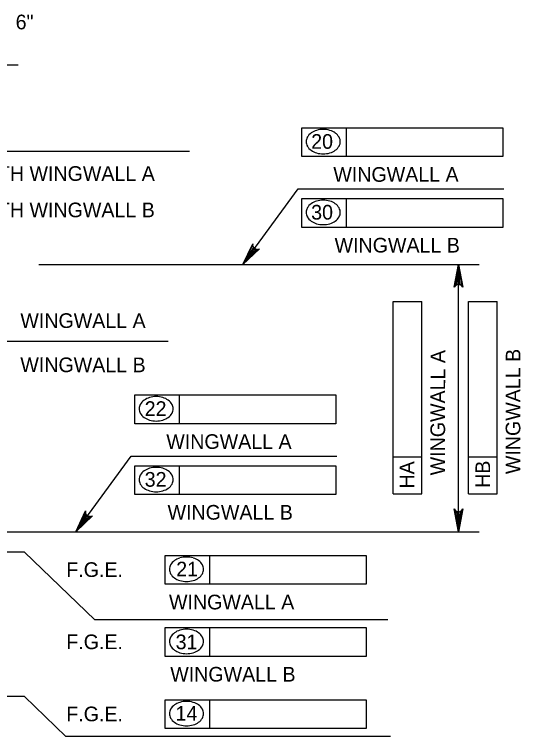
# Model space of a CAD drawing. Extents: x 638304 to 640306, y 296653 to 298435.
# Drawn here: x 638938.9 to 639042.4, y 296758.7 to 296906.4 of the extents above; entities that cross this region are included whole.
import ezdxf

# ---------------------------------------------------------------- set-up
doc = ezdxf.new("R2010")
doc.units = 0
doc.layers.add('Level 5', color=7, linetype='Continuous')

msp = doc.modelspace()

# ---------------------------------------------------------------- linework, layer by layer
at = {"layer": 'Level 5'}
for p, q in [((638933.79, 296896.1), (638939.68, 296896.1)), ((638997.69, 296877.31), (638997.69, 296883.2)), ((638997.69, 296883.2), (639038.82, 296883.2)), ((639006.85, 296877.31), (639006.85, 296883.2)), ((639038.82, 296883.2), (639038.82, 296877.31)), ((638881.18, 296878.45), (638974.68, 296878.45)), ((639038.82, 296877.31), (638997.69, 296877.31)), ((638997.69, 296868.73), (639038.82, 296868.73)), ((638997.69, 296862.84), (638997.69, 296868.73)), ((639006.85, 296862.84), (639006.85, 296868.73)), ((639038.82, 296868.73), (639038.82, 296862.84)), ((639038.82, 296862.84), (638997.69, 296862.84)), ((638943.86, 296855.23), (639033.98, 296855.23)), ((639029.73, 296800.58), (639029.73, 296855.23)), ((639016.35, 296808.35), (639016.35, 296847.65)), ((639016.35, 296847.65), (639022.25, 296847.65)), ((639022.25, 296808.35), (639022.25, 296847.65)), ((639031.75, 296847.65), (639037.64, 296847.65)), ((639031.75, 296808.35), (639031.75, 296847.65)), ((639037.64, 296808.35), (639037.64, 296847.65)), ((638970.34, 296839.47), (638895.65, 296839.47)), ((638963.52, 296828.56), (639004.65, 296828.56)), ((638963.52, 296822.66), (638963.52, 296828.56)), ((638972.67, 296822.66), (638972.67, 296828.56)), ((639004.65, 296828.56), (639004.65, 296822.66)), ((639004.65, 296822.66), (638963.52, 296822.66)), ((639016.35, 296815.9), (639022.25, 296815.9)), ((639031.75, 296815.9), (639037.64, 296815.9)), ((638963.52, 296814.09), (639004.65, 296814.09)), ((638963.52, 296808.19), (638963.52, 296814.09)), ((638972.67, 296808.19), (638972.67, 296814.09)), ((639004.65, 296814.09), (639004.65, 296808.19)), ((639004.65, 296808.19), (638963.52, 296808.19)), ((639016.35, 296808.35), (639022.25, 296808.35)), ((639031.75, 296808.35), (639037.64, 296808.35)), ((638932.72, 296800.58), (639033.98, 296800.58)), ((638940.93, 296796.4), (638932.66, 296796.4)), ((638940.93, 296796.4), (638955.32, 296782.53)), ((638969.73, 296795.74), (639010.86, 296795.74)), ((638969.73, 296789.85), (638969.73, 296795.74)), ((638978.88, 296789.85), (638978.88, 296795.74)), ((639010.86, 296795.74), (639010.86, 296789.85)), ((639010.86, 296789.85), (638969.73, 296789.85)), ((639015.28, 296782.53), (638955.32, 296782.53)), ((638969.73, 296780.97), (639010.86, 296780.97)), ((638969.73, 296775.08), (638969.73, 296780.97)), ((638978.88, 296775.08), (638978.88, 296780.97)), ((639010.86, 296780.97), (639010.86, 296775.08)), ((639010.86, 296775.08), (638969.73, 296775.08)), ((638940.93, 296766.88), (638845.53, 296766.88)), ((638940.93, 296766.88), (638949.43, 296758.68)), ((638969.73, 296766.22), (639010.86, 296766.22)), ((638969.73, 296760.33), (638969.73, 296766.22)), ((638978.88, 296760.33), (638978.88, 296766.22)), ((639010.86, 296766.22), (639010.86, 296760.33)), ((639010.86, 296760.33), (638969.73, 296760.33)), ((639015.81, 296758.68), (638949.43, 296758.68))]:
    msp.add_line(p, q, dxfattribs=at)
for points in [[(638985.59, 296855.23), (638996.91, 296870.69), (639039.02, 296870.69)], [(638985.59, 296855.23), (638987.63, 296859.49), (638987.62, 296859.06), (638987.77, 296858.73), (638987.99, 296858.5), (638988.27, 296858.36), (638988.63, 296858.32), (638989.04, 296858.46), (638985.59, 296855.23), (638988.63, 296858.32), (638988.27, 296858.36), (638985.59, 296855.23), (638987.99, 296858.5), (638987.77, 296858.73), (638985.59, 296855.23), (638987.62, 296859.06)], [(639029.73, 296855.23), (639030.6, 296850.57), (639030.36, 296850.93), (639030.04, 296851.12), (639029.73, 296851.17), (639029.42, 296851.12), (639029.11, 296850.93), (639028.86, 296850.57), (639029.73, 296855.23), (639029.11, 296850.93), (639029.42, 296851.12), (639029.73, 296855.23), (639029.73, 296851.17), (639030.04, 296851.12), (639029.73, 296855.23), (639030.36, 296850.93)], [(638951.42, 296800.58), (638962.74, 296816.04), (639004.85, 296816.04)], [(638951.42, 296800.58), (638953.46, 296804.85), (638953.45, 296804.41), (638953.59, 296804.08), (638953.81, 296803.85), (638954.1, 296803.71), (638954.46, 296803.68), (638954.87, 296803.82), (638951.42, 296800.58), (638954.46, 296803.68), (638954.1, 296803.71), (638951.42, 296800.58), (638953.81, 296803.85), (638953.59, 296804.08), (638951.42, 296800.58), (638953.45, 296804.41)], [(639029.73, 296800.58), (639028.86, 296805.23), (639029.11, 296804.88), (639029.42, 296804.69), (639029.73, 296804.64), (639030.04, 296804.69), (639030.36, 296804.88), (639030.6, 296805.23), (639029.73, 296800.58), (639030.36, 296804.88), (639030.04, 296804.69), (639029.73, 296800.58), (639029.73, 296804.64), (639029.42, 296804.69), (639029.73, 296800.58), (639029.11, 296804.88)]]:
    msp.add_lwpolyline(points, dxfattribs=at)
for points in [[(638985.59, 296855.23), (638987.53, 296857.46), (638987.13, 296857.75)], [(639029.26, 296852.4), (639030.2, 296852.4), (639029.73, 296855.23)], [(638951.42, 296800.58), (638953.36, 296802.82), (638952.96, 296803.1)], [(639029.26, 296803.41), (639030.2, 296803.41), (639029.73, 296800.58)]]:
    msp.add_lwpolyline(points, close=True, dxfattribs=at)
for centre, radius, start, end in [((639001.72, 296879.17), 3.65, 106.5358, 125.6316), ((639002.06, 296878.01), 4.86, 90, 106.5358), ((639002.06, 296878.01), 4.86, 73.4642, 90), ((639002.41, 296879.17), 3.65, 54.3684, 73.4642), ((639000.39, 296880.36), 1.82, 149.9767, 180), ((639001.19, 296879.9), 2.75, 125.6316, 149.9767), ((639002.93, 296879.9), 2.75, 30.0233, 54.3684), ((639003.74, 296880.36), 1.82, 0, 30.0233), ((639000.39, 296880.36), 1.82, 180, 210.0233), ((639003.74, 296880.36), 1.82, 329.9767, 0), ((639001.19, 296880.83), 2.75, 210.0233, 234.3684), ((639001.72, 296881.56), 3.65, 234.3684, 253.4642), ((639002.41, 296881.56), 3.65, 286.5358, 305.6316), ((639002.93, 296880.83), 2.75, 305.6316, 329.9767), ((639002.06, 296882.72), 4.86, 253.4642, 270), ((639002.06, 296882.72), 4.86, 270, 286.5358), ((639001.72, 296864.7), 3.65, 106.5358, 125.6316), ((639002.06, 296863.54), 4.86, 90, 106.5358), ((639002.06, 296863.54), 4.86, 73.4642, 90), ((639002.41, 296864.7), 3.65, 54.3684, 73.4642), ((639000.39, 296865.89), 1.82, 149.9767, 180), ((639001.19, 296865.43), 2.75, 125.6316, 149.9767), ((639002.93, 296865.43), 2.75, 30.0233, 54.3684), ((639003.74, 296865.89), 1.82, 0, 30.0233), ((639000.39, 296865.89), 1.82, 180, 210.0233), ((639001.19, 296866.36), 2.75, 210.0233, 234.3684), ((639002.93, 296866.36), 2.75, 305.6316, 329.9767), ((639003.74, 296865.89), 1.82, 329.9767, 0), ((639001.72, 296867.09), 3.65, 234.3684, 253.4642), ((639002.06, 296868.25), 4.86, 253.4642, 270), ((639002.06, 296868.25), 4.86, 270, 286.5358), ((639002.41, 296867.09), 3.65, 286.5358, 305.6316), ((638967.55, 296824.52), 3.65, 106.5358, 125.6316), ((638967.89, 296823.36), 4.86, 90, 106.5358), ((638967.89, 296823.36), 4.86, 73.4642, 90), ((638968.23, 296824.52), 3.65, 54.3684, 73.4642), ((638966.22, 296825.72), 1.82, 149.9767, 180), ((638967.02, 296825.26), 2.75, 125.6316, 149.9767), ((638968.76, 296825.26), 2.75, 30.0233, 54.3684), ((638969.56, 296825.72), 1.82, 0, 30.0233), ((638966.22, 296825.72), 1.82, 180, 210.0233), ((638969.56, 296825.72), 1.82, 329.9767, 0), ((638967.02, 296826.18), 2.75, 210.0233, 234.3684), ((638967.55, 296826.92), 3.65, 234.3684, 253.4642), ((638968.23, 296826.92), 3.65, 286.5358, 305.6316), ((638968.76, 296826.18), 2.75, 305.6316, 329.9767), ((638967.89, 296828.08), 4.86, 253.4642, 270), ((638967.89, 296828.08), 4.86, 270, 286.5358), ((638967.55, 296810.05), 3.65, 106.5358, 125.6316), ((638967.89, 296808.89), 4.86, 90, 106.5358), ((638967.89, 296808.89), 4.86, 73.4642, 90), ((638968.23, 296810.05), 3.65, 54.3684, 73.4642), ((638966.22, 296811.25), 1.82, 149.9767, 180), ((638967.02, 296810.78), 2.75, 125.6316, 149.9767), ((638968.76, 296810.78), 2.75, 30.0233, 54.3684), ((638969.56, 296811.25), 1.82, 0, 30.0233), ((638966.22, 296811.25), 1.82, 180, 210.0233), ((638967.02, 296811.71), 2.75, 210.0233, 234.3684), ((638968.76, 296811.71), 2.75, 305.6316, 329.9767), ((638969.56, 296811.25), 1.82, 329.9767, 0), ((638967.55, 296812.45), 3.65, 234.3684, 253.4642), ((638967.89, 296813.6), 4.86, 253.4642, 270), ((638967.89, 296813.6), 4.86, 270, 286.5358), ((638968.23, 296812.45), 3.65, 286.5358, 305.6316), ((638974.1, 296790.55), 4.86, 90, 106.5358), ((638974.1, 296790.55), 4.86, 73.4642, 90), ((638973.23, 296792.44), 2.75, 125.6316, 149.9767), ((638973.75, 296791.7), 3.65, 106.5358, 125.6316), ((638974.44, 296791.7), 3.65, 54.3684, 73.4642), ((638974.97, 296792.44), 2.75, 30.0233, 54.3684), ((638972.42, 296792.9), 1.82, 149.9767, 180), ((638972.42, 296792.9), 1.82, 180, 210.0233), ((638975.77, 296792.9), 1.82, 0, 30.0233), ((638975.77, 296792.9), 1.82, 329.9767, 0), ((638973.23, 296793.37), 2.75, 210.0233, 234.3684), ((638973.75, 296794.1), 3.65, 234.3684, 253.4642), ((638974.44, 296794.1), 3.65, 286.5358, 305.6316), ((638974.97, 296793.37), 2.75, 305.6316, 329.9767), ((638974.1, 296795.26), 4.86, 253.4642, 270), ((638974.1, 296795.26), 4.86, 270, 286.5358), ((638974.1, 296775.78), 4.86, 90, 106.5358), ((638974.1, 296775.78), 4.86, 73.4642, 90), ((638973.23, 296777.67), 2.75, 125.6316, 149.9767), ((638973.75, 296776.93), 3.65, 106.5358, 125.6316), ((638974.44, 296776.93), 3.65, 54.3684, 73.4642), ((638974.97, 296777.67), 2.75, 30.0233, 54.3684), ((638972.42, 296778.13), 1.82, 149.9767, 180), ((638972.42, 296778.13), 1.82, 180, 210.0233), ((638975.77, 296778.13), 1.82, 0, 30.0233), ((638975.77, 296778.13), 1.82, 329.9767, 0), ((638973.23, 296778.6), 2.75, 210.0233, 234.3684), ((638973.75, 296779.33), 3.65, 234.3684, 253.4642), ((638974.44, 296779.33), 3.65, 286.5358, 305.6316), ((638974.97, 296778.6), 2.75, 305.6316, 329.9767), ((638974.1, 296780.49), 4.86, 253.4642, 270), ((638974.1, 296780.49), 4.86, 270, 286.5358), ((638974.1, 296761.02), 4.86, 90, 106.5358), ((638974.1, 296761.02), 4.86, 73.4642, 90), ((638973.23, 296762.91), 2.75, 125.6316, 149.9767), ((638973.75, 296762.18), 3.65, 106.5358, 125.6316), ((638974.44, 296762.18), 3.65, 54.3684, 73.4642), ((638974.97, 296762.91), 2.75, 30.0233, 54.3684), ((638972.42, 296763.38), 1.82, 149.9767, 180), ((638972.42, 296763.38), 1.82, 180, 210.0233), ((638975.77, 296763.38), 1.82, 0, 30.0233), ((638975.77, 296763.38), 1.82, 329.9767, 0), ((638973.23, 296763.84), 2.75, 210.0233, 234.3684), ((638973.75, 296764.58), 3.65, 234.3684, 253.4642), ((638974.44, 296764.58), 3.65, 286.5358, 305.6316), ((638974.97, 296763.84), 2.75, 305.6316, 329.9767), ((638974.1, 296765.73), 4.86, 253.4642, 270), ((638974.1, 296765.73), 4.86, 270, 286.5358)]:
    msp.add_arc(centre, radius, start, end, dxfattribs=at)

# ---------------------------------------------------------------- texts
for s, height, p in [('6"', 3, (638939.14, 296903.34)), ('20', 3, (638999.6, 296878.91)), ('LENGTH WINGWALL A', 3.0001, (638924.59, 296872.35)), ('WINGWALL A', 3, (639004.13, 296872.16)), ('LENGTH WINGWALL B', 3.0001, (638924.59, 296864.9)), ('30', 3, (638999.6, 296864.43)), ('WINGWALL B', 3, (639004.39, 296857.69)), ('22', 3, (638965.54, 296824.26)), ('WINGWALL A', 3, (638969.96, 296817.52)), ('32', 3, (638965.54, 296809.79)), ('WINGWALL B', 3, (638970.22, 296803.05)), ('F.G.E.', 3, (638949.5, 296791.33)), ('21', 3, (638971.99, 296791.44)), ('WINGWALL A', 3, (638970.51, 296784.7)), ('F.G.E.', 3, (638949.5, 296776.56)), ('31', 3, (638971.87, 296776.55)), ('WINGWALL B', 3, (638970.77, 296769.93)), ('F.G.E.', 3, (638949.5, 296761.81)), ('14', 3, (638971.85, 296761.92))]:
    msp.add_text(s, height=height, dxfattribs=at).set_placement(p)
for s, rotation, p in [('WINGWALL A', 359.9382, (638940.1, 296842.27)), ('WINGWALL A', 89.9382, (639026.99, 296812.11)), ('WINGWALL B', 89.9382, (639042.38, 296812.36)), ('WINGWALL B', 359.9382, (638940.1, 296833.23)), ('HA', 89.9382, (639020.67, 296809.42)), ('HB', 89.9382, (639036.2, 296809.55))]:
    msp.add_text(s, height=3, rotation=rotation, dxfattribs=at).set_placement(p)

doc.saveas('drawing.dxf')
